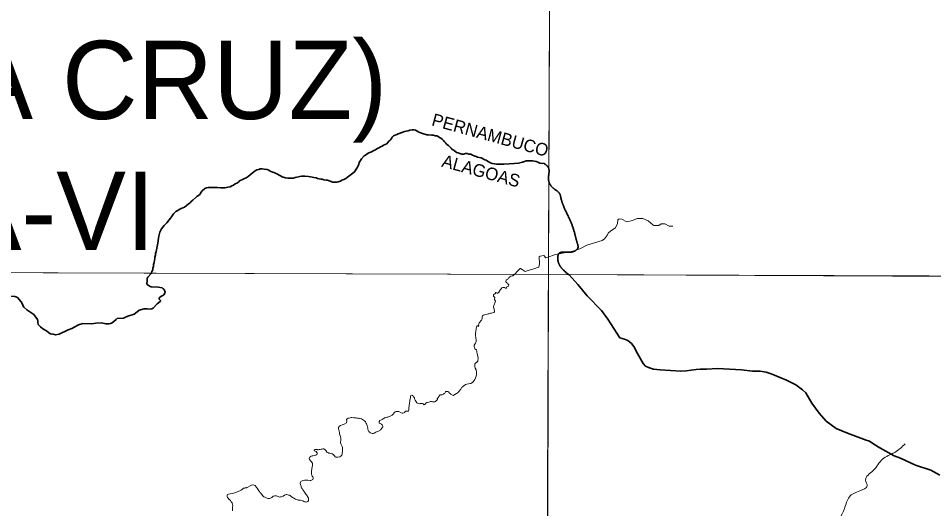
# Model space of a CAD drawing. Extents: x 553962 to 842807, y 8883888 to 9032388.
# Drawn here: x 593249 to 599104, y 8919494 to 8922629 of the extents above; entities that cross this region are included whole.
import ezdxf
from ezdxf.enums import TextEntityAlignment as Align

# ---------------------------------------------------------------- set-up
doc = ezdxf.new("R2010")
doc.units = 0
doc.header["$LTSCALE"] = 200
doc.linetypes.add('LONG_DASH_SHORT_DASH', pattern=[9.9, 6, -1.2, 1.5, -1.2])
doc.layers.add('6', color=7, linetype='Continuous', lineweight=13)

msp = doc.modelspace()

# ---------------------------------------------------------------- linework, layer by layer
at = {"layer": '6'}
for points in [[(585656.3, 8924738.8), (596655.5, 8924715.8), (596639.8, 8920989.8), (585645.8, 8921027.3)], [(607600.8, 8920952.4), (596639.8, 8920989.8), (596608.8, 8909934.4), (607569.8, 8909894.9)]]:
    msp.add_lwpolyline(points, close=True, dxfattribs=at)
for points in [[(596655.5, 8924715.8), (596593.3, 8909930.3), (596531.7, 8896026.7)], [(597434.3, 8921299.7), (597411.5, 8921299.7), (597383.8, 8921313.7), (597360.5, 8921314.5), (597345.6, 8921303.6), (597314.4, 8921304.1), (597306.5, 8921308), (597277.6, 8921334.7), (597243.3, 8921349.7), (597206.9, 8921347.9), (597176.8, 8921335.1), (597140.6, 8921326.9), (597109.4, 8921345.3), (597091.8, 8921347), (597084, 8921340.9), (597080.4, 8921317.9), (597067.7, 8921289.1), (597038.2, 8921270.1), (597022.5, 8921254), (597017.6, 8921243.4), (596998.4, 8921219.3), (596982.5, 8921209.2), (596886.2, 8921177.5), (596841.4, 8921155.3), (596796, 8921139.4), (596684.4, 8921117.9), (596636.5, 8921101.1), (596623.7, 8921097.9), (596609.9, 8921111.7), (596587.7, 8921108.9), (596581.2, 8921103.5)], [(596581.2, 8921103.5), (596583.4, 8921058), (596577.4, 8921038.4), (596576.5, 8921036.9), (596546.9, 8921026.8), (596509.1, 8921016.7), (596491.7, 8921010.3), (596490, 8921010.8), (596472.1, 8921022.3), (596460.7, 8921029.2), (596459.6, 8921029.6), (596457.7, 8921028), (596445.2, 8921015.4), (596419.5, 8920988.9)], [(574684.9, 8921064.7), (596639.8, 8920989.8), (607636.3, 8920937.2), (626625.7, 8920820.5)], [(596419.5, 8920988.9), (596416.1, 8920985.5), (596411.6, 8920983.1), (596407.8, 8920981.7), (596399.5, 8920980), (596392.7, 8920976.5), (596389.8, 8920974.2), (596389.4, 8920973.2), (596388.5, 8920972.8), (596388, 8920971.8), (596387, 8920970.8), (596385.5, 8920968), (596383.2, 8920964.5), (596380.2, 8920960.7), (596376.2, 8920958.1), (596372.5, 8920956.2), (596369.6, 8920953.6), (596368.4, 8920952), (596367.4, 8920948.3), (596368.1, 8920946.1), (596368.2, 8920944.4), (596370, 8920941.5), (596371.9, 8920939.1), (596374.2, 8920937.3), (596377.3, 8920934.5), (596381, 8920931.9), (596384.8, 8920927.5), (596384.8, 8920927.5), (596385.6, 8920924.6), (596383.9, 8920916.4), (596383.6, 8920915.6), (596379.7, 8920913.5), (596373.2, 8920911.8), (596371.3, 8920906.5), (596370.2, 8920904.4), (596367.6, 8920903.1), (596364.1, 8920903.5), (596358.3, 8920907.2), (596357.3, 8920907.5), (596352.8, 8920907.7), (596347.5, 8920907.1), (596342.6, 8920904.7), (596337.1, 8920900), (596333.1, 8920895.9), (596322.9, 8920878.2)], [(596322.9, 8920878.2), (596321.8, 8920875.5), (596320.5, 8920873.2), (596315.8, 8920871.4), (596312.6, 8920871.3), (596310.4, 8920872.7), (596308.4, 8920874.5), (596303, 8920874.9), (596298.1, 8920868.6), (596293.7, 8920866.1), (596288.5, 8920862.6), (596287.3, 8920858.1), (596287.3, 8920855.8), (596289.2, 8920853.1), (596295.7, 8920846.8), (596296.2, 8920845.8), (596296.8, 8920842.9), (596295, 8920832), (596300.2, 8920819.4), (596299.3, 8920813.8), (596292.4, 8920797.3), (596290.7, 8920791.7), (596289.4, 8920786.3), (596290.7, 8920775), (596292.3, 8920769.4), (596293.4, 8920763.9), (596295.3, 8920758.3), (596294.3, 8920752.9), (596293.5, 8920751), (596289.7, 8920748.2), (596275.6, 8920744), (596269.9, 8920743.1), (596264.5, 8920741.9), (596258.8, 8920739.7), (596253.2, 8920738.4), (596247.6, 8920736.7), (596236.5, 8920735.2), (596230.9, 8920733.7), (596225.4, 8920731.3), (596218.8, 8920726.5), (596218.2, 8920725.5), (596216.7, 8920722.2), (596215.8, 8920715.7), (596215.7, 8920710.1), (596215.3, 8920707.1), (596211.6, 8920699.2), (596197.7, 8920682), (596193.8, 8920675.4), (596193.1, 8920667.7), (596194.2, 8920664.1), (596192.8, 8920660.7), (596192.2, 8920658.1), (596192, 8920658), (596185.8, 8920663.5), (596183.3, 8920663.3), (596181.1, 8920659.8), (596179.3, 8920654.3), (596178.1, 8920648.7), (596176.8, 8920637.8), (596175.7, 8920632), (596175.2, 8920626.1), (596173.4, 8920615.3), (596172.7, 8920609.8), (596172.8, 8920603.6), (596174.4, 8920586.9), (596175.3, 8920581.1), (596177.2, 8920575.1), (596177.8, 8920569.5), (596177.6, 8920563.3), (596177.3, 8920560), (596173.2, 8920551.4), (596169.7, 8920546), (596164.5, 8920539), (596163.8, 8920534.7), (596164.4, 8920529.3), (596165.8, 8920523.5), (596169.8, 8920515.6), (596179, 8920508.3), (596179.7, 8920507.3), (596181.2, 8920501.9), (596182.2, 8920495.7), (596184.6, 8920484.3), (596186.5, 8920477.5), (596189.9, 8920455.4)], [(596189.9, 8920455.4), (596189.5, 8920454.3), (596187.2, 8920440.2), (596187.2, 8920439.4), (596188.3, 8920437.7), (596188.3, 8920437.1), (596185.5, 8920433.8), (596181.5, 8920430.2), (596172.4, 8920423), (596169.5, 8920418.8), (596168.2, 8920412.8), (596168.7, 8920407.7), (596169.5, 8920402.7), (596172, 8920392.7), (596176.5, 8920381.4), (596178, 8920376.9), (596179.2, 8920371.6), (596180.6, 8920361.1), (596180.6, 8920356.3), (596179.6, 8920351.4), (596176.7, 8920340.8), (596168, 8920320.1), (596162.5, 8920310), (596158.8, 8920305.4), (596153.7, 8920300.7), (596148.8, 8920297.3), (596144, 8920294.9), (596139.2, 8920293.3), (596128.6, 8920290.9), (596118.2, 8920289.7), (596108.2, 8920286.6), (596097.6, 8920278.6)], [(596097.6, 8920278.6), (596087, 8920270.7), (596086.2, 8920270.4), (596080.9, 8920262.8), (596078.5, 8920257.9), (596076, 8920254.4), (596072.4, 8920250.1), (596065.8, 8920243.2), (596064.1, 8920240.6), (596063, 8920236.2), (596030, 8920216.7), (596014.6, 8920225.9), (596013.7, 8920226.2), (596013.1, 8920226.8), (596012.8, 8920227.7), (596010.9, 8920229.4), (596007.9, 8920232.8), (596000.2, 8920239.7), (595996.7, 8920242.2), (595992.4, 8920243.5), (595988.7, 8920243.2), (595985.4, 8920242.5), (595983.7, 8920241.8), (595981.6, 8920239.6), (595976.4, 8920232.6), (595973.2, 8920229.4), (595969.3, 8920226.3), (595963.4, 8920223.6), (595959.7, 8920222.4), (595955.7, 8920221.9), (595952, 8920221.1), (595948.5, 8920221.1), (595947.7, 8920220.8), (595944.7, 8920218.6), (595940.5, 8920213.8), (595940.1, 8920212.7), (595939.1, 8920212), (595936.7, 8920206.9)], [(595936.7, 8920206.9), (595936.6, 8920206.9), (595929.1, 8920195.6), (595929.2, 8920192.4), (595927.8, 8920190.1), (595924, 8920185.5), (595919.5, 8920180.9), (595916.5, 8920178.5), (595912.4, 8920177.2), (595907.3, 8920176.2), (595897.2, 8920177), (595891.9, 8920177.8), (595886.4, 8920177.8), (595881.6, 8920177.2), (595866.2, 8920173.5), (595861.1, 8920171.8), (595856.2, 8920168.8), (595848.9, 8920158.8), (595845, 8920158), (595843.1, 8920159.2), (595839.4, 8920163), (595833.5, 8920165.6), (595828.2, 8920166.5), (595818.6, 8920165.9), (595813.1, 8920165), (595806.4, 8920165.6), (595802.8, 8920167.3), (595797.3, 8920170.8), (595790.6, 8920180), (595786.8, 8920186.4), (595784.7, 8920191.3), (595784, 8920196.7), (595782.1, 8920201.6), (595779.5, 8920206.9), (595776.4, 8920211.9), (595772.8, 8920216), (595770, 8920218), (595764.9, 8920219.3), (595762.9, 8920219.2), (595760.1, 8920216.5), (595757.9, 8920212.1), (595756.5, 8920201.4), (595753, 8920186.6), (595752.3, 8920180.9), (595752.1, 8920171), (595750.8, 8920165.7), (595749.5, 8920155.6), (595748.2, 8920150.3), (595746.6, 8920135.4), (595747, 8920125.1), (595746.8, 8920123), (595744.1, 8920119), (595741.7, 8920117.9), (595733.7, 8920117.9), (595729, 8920117.3), (595726.8, 8920116.5), (595726.1, 8920116), (595719.5, 8920108.7), (595714.6, 8920105.7), (595709.3, 8920104.6), (595704.2, 8920104.7), (595697.4, 8920106.1), (595682.2, 8920114.9), (595680.4, 8920115.5), (595675.5, 8920115.9), (595665.3, 8920114.4), (595660.3, 8920112.3), (595658.1, 8920111)], [(595658.1, 8920111), (595655.6, 8920108.5), (595651.9, 8920104.2), (595647.8, 8920100.6), (595639.3, 8920091), (595632.7, 8920087), (595623.2, 8920082.6), (595617.5, 8920080.8), (595612.7, 8920078.9), (595606.8, 8920078.2), (595597.1, 8920075.8), (595591.6, 8920073.9), (595586.7, 8920071), (595581.7, 8920067.6), (595577.1, 8920064.8), (595571.5, 8920062.6), (595561.7, 8920056.4), (595561.7, 8920056.4), (595556.2, 8920051.1)], [(595556.2, 8920051.1), (595556.8, 8920041.8), (595557.1, 8920040.8), (595558.3, 8920039.9), (595568.7, 8920036.2), (595571.6, 8920035), (595576.8, 8920030.7), (595578.9, 8920025.4), (595579.7, 8920020.2), (595579.8, 8920016.6), (595579.2, 8920014.4), (595568.5, 8919999.7), (595567.3, 8919998.5), (595548.1, 8919986.8), (595541.1, 8919985.3), (595535.4, 8919982.4), (595524.6, 8919976), (595518.6, 8919974.3), (595513.3, 8919975), (595502.3, 8919979.2), (595495.2, 8919983.1), (595491.5, 8919987.2), (595486.8, 8919994.6), (595485.2, 8920000.2), (595484.5, 8920006.3), (595481.8, 8920018), (595479.4, 8920024.2), (595478.1, 8920030.1), (595476.1, 8920035.8), (595474.8, 8920037.4), (595472.3, 8920042.5), (595468.9, 8920048.1), (595462.9, 8920056.2), (595457.2, 8920059.5), (595444.2, 8920067.7), (595436.6, 8920069.9), (595431.2, 8920071), (595425.4, 8920071.8), (595413.3, 8920072.9), (595407.1, 8920073.8), (595395.5, 8920074.6), (595383.1, 8920075.9), (595377.1, 8920075.5), (595365.3, 8920073.2), (595359.7, 8920071.7), (595353.5, 8920068.5), (595349.8, 8920066.3), (595348.4, 8920064.4), (595347.6, 8920062.5), (595348.1, 8920060.6), (595350.5, 8920055.3), (595350.7, 8920050.2), (595349.1, 8920044.4), (595347.4, 8920041.8), (595332.8, 8920034.6), (595319.8, 8920029.3), (595308.8, 8920025.2), (595303.6, 8920020.4), (595296.8, 8920012.5), (595296.3, 8920010.1), (595296.8, 8920002), (595298.6, 8919998.5), (595301.1, 8919990.6), (595302.4, 8919978.8), (595303.5, 8919972.9), (595306.1, 8919966.4), (595309.8, 8919954.2), (595311.2, 8919942.8), (595312.2, 8919936.4), (595312.2, 8919930.6), (595310.5, 8919919.3), (595310.5, 8919914.1), (595312, 8919907.4), (595321.5, 8919891.2), (595322.7, 8919885.4), (595322.1, 8919874.5), (595322.3, 8919868.3), (595321.6, 8919856.8), (595320.8, 8919850.8), (595321, 8919844.9), (595319.8, 8919839.6), (595317.8, 8919835.8), (595315.7, 8919833.1), (595311, 8919828.8), (595304.7, 8919824.7), (595293.7, 8919822.5), (595287.7, 8919822.5), (595281.7, 8919822.9), (595279.6, 8919823.3), (595276.1, 8919825.3), (595270.4, 8919830.6), (595265.5, 8919837.5), (595259.1, 8919843.4), (595253.4, 8919845.2), (595241.8, 8919847.7), (595235.8, 8919849.4), (595229.3, 8919851.8), (595224.2, 8919853.9), (595221.7, 8919855.6), (595215.5, 8919865.8), (595211.5, 8919869.9)], [(595211.5, 8919869.9), (595211.5, 8919869.9), (595203.4, 8919875.3), (595196.7, 8919875.5), (595191.1, 8919874.5), (595185.1, 8919873.9), (595179.1, 8919872.2), (595173.5, 8919871.2), (595167, 8919870.5), (595163.5, 8919870.5), (595160.9, 8919871.1), (595149.3, 8919873), (595145.9, 8919872.6), (595141.2, 8919869.2), (595140.4, 8919866.2), (595140.9, 8919864.8), (595142, 8919862.9), (595154.1, 8919858.3), (595158.4, 8919853), (595159.9, 8919850), (595160.5, 8919846.3), (595160.3, 8919843.4), (595158.2, 8919840.8), (595152.4, 8919836.5), (595141.6, 8919833.3), (595135.4, 8919832.3), (595129.5, 8919831.1), (595122.5, 8919828.4), (595116, 8919824.6), (595113.1, 8919821.6), (595112.2, 8919820.4), (595109.5, 8919814.4), (595109.6, 8919812.9), (595111.6, 8919808.8), (595130.3, 8919784.6), (595131.4, 8919769.3), (595127.8, 8919758.5), (595126.5, 8919753.3), (595126, 8919748), (595123.7, 8919733.2), (595123.5, 8919727.1), (595123.7, 8919722.3), (595124.3, 8919717.4), (595126.6, 8919707.1), (595129.1, 8919701.7), (595132.3, 8919696.5), (595134.2, 8919691.2), (595134.9, 8919686.4), (595133.1, 8919680.8), (595132.3, 8919679.5), (595128.7, 8919677), (595125.3, 8919675.6), (595120.4, 8919674.8), (595115, 8919674.6), (595100.3, 8919676.1), (595094.8, 8919676.1), (595089.5, 8919676.5), (595084.5, 8919676.3), (595079.2, 8919676.5), (595069.2, 8919674.8), (595059.4, 8919670.2), (595055.8, 8919667.6), (595053.5, 8919663.7), (595052, 8919657.7), (595052.1, 8919654.1), (595055.6, 8919642.4), (595057.9, 8919637.1), (595059.3, 8919631.8), (595061.3, 8919625.8), (595063.1, 8919624.4), (595064.1, 8919622.7), (595069.5, 8919614.9), (595072.4, 8919609.9), (595076.3, 8919605.2), (595080.2, 8919598.6), (595084.2, 8919593.5), (595088.7, 8919586.8), (595092.6, 8919582.8), (595096.9, 8919576.3), (595099.5, 8919571.6), (595104.2, 8919560.8), (595105.8, 8919556), (595106, 8919550.3), (595104.9, 8919544.2), (595104.4, 8919543.4), (595101.4, 8919540.4), (595096.4, 8919537.1), (595091.3, 8919536.3), (595085.6, 8919536.5), (595079.3, 8919538.1), (595076.2, 8919540.5), (595069.8, 8919543.9), (595053.4, 8919547.8), (595038.5, 8919547.9)], [(595038.5, 8919547.9), (595038.5, 8919547.9), (595023.6, 8919553.8), (595021, 8919554), (594997.1, 8919569.7), (594992.7, 8919574.4), (594988.3, 8919577.5), (594983.2, 8919579.3), (594977.9, 8919580.7), (594967.4, 8919584.3), (594967.4, 8919584.3), (594962.5, 8919584), (594957.2, 8919582.7), (594952.2, 8919580.4), (594942.3, 8919574.2), (594931.7, 8919569.5), (594926.3, 8919568.6), (594921, 8919568.3), (594916.2, 8919569.5), (594900.8, 8919574.8), (594896.1, 8919576.2), (594890.9, 8919576.6), (594889, 8919576.3), (594880.2, 8919572.8), (594875.3, 8919569.6), (594870.1, 8919565.6), (594866.2, 8919563.1), (594861.2, 8919560.8), (594855.5, 8919559.2), (594850.6, 8919559), (594845, 8919559.4), (594835.2, 8919562.7), (594830.2, 8919564.8), (594824.9, 8919567.4), (594820.3, 8919570.2), (594811.4, 8919577.8), (594807, 8919583.8), (594798.1, 8919593.9), (594794.3, 8919597.8), (594791.6, 8919603.4), (594788, 8919608), (594780.1, 8919619.3), (594777, 8919624.9), (594773.5, 8919629.2), (594769.1, 8919635.6), (594765.6, 8919640.1), (594763.3, 8919642.3), (594758.6, 8919644.9), (594751.6, 8919646.6), (594748.7, 8919646.7), (594741, 8919644.8), (594731.3, 8919640.1), (594716.2, 8919630.9), (594710.7, 8919628.3), (594708.7, 8919627.7), (594700.3, 8919627), (594695.4, 8919625.8), (594690.4, 8919623.9), (594685.2, 8919620.5), (594675.3, 8919612.9), (594666.2, 8919607.6), (594660.5, 8919605.2), (594645.4, 8919599.5), (594640.1, 8919598), (594635, 8919595.8)], [(594635, 8919595.8), (594624.9, 8919592.5), (594619.4, 8919591.1), (594604.2, 8919588.8), (594593.8, 8919586.4), (594587.8, 8919584), (594585.7, 8919579.6), (594584.3, 8919574.8), (594584.1, 8919571.4), (594587.7, 8919564.4), (594590.8, 8919560), (594596.2, 8919553.6), (594605.1, 8919547.1), (594605.3, 8919546), (594606.5, 8919545.2), (594610.9, 8919538.4), (594616.3, 8919531.4), (594619.9, 8919521.3), (594620.2, 8919515.6), (594618.5, 8919500.2), (594620, 8919480)]]:
    msp.add_lwpolyline(points, dxfattribs=at)
at = {"layer": '6', "linetype": 'LONG_DASH_SHORT_DASH', "lineweight": 35}
for points in [[(595503.7, 8921771.9), (595513.3, 8921776.4), (595523.8, 8921783.5), (595533.3, 8921787.6), (595542.8, 8921794.6), (595554.8, 8921799.7), (595565.9, 8921806.8), (595575.4, 8921810.3), (595584.9, 8921816.9), (595595.4, 8921821), (595607, 8921827), (595613.5, 8921834.6), (595619.5, 8921842.7), (595626.5, 8921849.7), (595635, 8921860.3), (595640.5, 8921868.3), (595647.9, 8921877.9), (595660, 8921882.5), (595669.5, 8921886.5), (595678, 8921891.1), (595709.1, 8921900.8), (595718.1, 8921904.3), (595730.2, 8921907.9), (595742.2, 8921908.9), (595753.8, 8921913), (595767.3, 8921916.1), (595779.9, 8921915.6), (595789.4, 8921912.7), (595799, 8921909.2), (595806.5, 8921903.2), (595816.6, 8921897.7), (595827.1, 8921893.8), (595861.3, 8921882.9), (595871.9, 8921882.9), (595892.5, 8921882), (595904, 8921881.1), (595916.1, 8921878.1), (595925.6, 8921877.1), (595934.7, 8921873.7), (595943.7, 8921867.2), (595952.3, 8921861.7), (595960.3, 8921855.2), (595968.4, 8921847.7), (595974, 8921838.7), (595983.5, 8921831.2), (595990.1, 8921821.7), (596000.2, 8921815.7), (596007.7, 8921809.2), (596016.8, 8921798.7), (596024.9, 8921790.7), (596035.4, 8921784.8), (596052.1, 8921771.8), (596061.6, 8921768.8), (596073.7, 8921763.3), (596085.2, 8921760.4), (596097.3, 8921760.4), (596110.3, 8921764.5), (596119.9, 8921763.6), (596131.4, 8921760.1), (596142.5, 8921759.1), (596153.6, 8921753.2), (596165.6, 8921749.7), (596176.7, 8921745.2), (596186.7, 8921741.8), (596208.8, 8921735.8), (596232, 8921724.4), (596241.6, 8921720.9), (596249.1, 8921714.9), (596268.7, 8921704.5), (596279.8, 8921701), (596294.3, 8921698.1), (596306.9, 8921697.1), (596320, 8921696.7), (596353.6, 8921696.8), (596389.2, 8921699), (596420.4, 8921700.1), (596448.5, 8921702.3), (596474.6, 8921709.4), (596486.1, 8921713.5), (596497.6, 8921717), (596508.2, 8921718.1), (596528.7, 8921718.2), (596538.8, 8921717.7), (596549.8, 8921716.3), (596560.4, 8921712.3), (596572.5, 8921708.8), (596585, 8921703.4), (596598.6, 8921701.4), (596611.6, 8921701.5)], [(594412.5, 8921504.4), (594417, 8921514), (594424.5, 8921525.1), (594441.5, 8921540.7), (594453.5, 8921543.8), (594464, 8921547.8), (594495.2, 8921548), (594509.2, 8921547.5), (594523.3, 8921547.6), (594543.9, 8921545.7), (594569, 8921545.8), (594580.6, 8921546.3), (594590.1, 8921549.9), (594603.7, 8921551.5), (594614.2, 8921558.1), (594625.2, 8921562.1), (594636.2, 8921569.7), (594646.8, 8921574.3), (594657.3, 8921581.8), (594664.3, 8921588.9), (594683.8, 8921599), (594696.4, 8921604.1), (594705.9, 8921609.2), (594718.4, 8921616.8), (594744.4, 8921639), (594765, 8921654.6), (594774, 8921659.2), (594786.5, 8921662.7), (594796.6, 8921666.8), (594808.1, 8921666.8), (594820.7, 8921664.4), (594841.3, 8921661.5), (594851.3, 8921657), (594860.9, 8921651), (594870.5, 8921647.1), (594883, 8921642.6), (594893.1, 8921638.6), (594925.8, 8921621.2), (594936.4, 8921614.7), (594958, 8921608.3), (594972.1, 8921605.8), (594986.1, 8921605.9), (594998.2, 8921606.4), (595010.2, 8921606.5), (595019.3, 8921610.1), (595029.8, 8921613.6), (595040.8, 8921614.7), (595049.9, 8921618.2), (595059.9, 8921618.8), (595070, 8921618.8), (595081.5, 8921618.4), (595106.1, 8921616.5), (595118.7, 8921616), (595128.2, 8921612.6), (595140.3, 8921610.1), (595153.9, 8921608.2), (595162.9, 8921604.7), (595173.5, 8921601.7), (595183, 8921600.8), (595193.1, 8921600.3), (595203.6, 8921596.8), (595217.2, 8921593.9), (595226.7, 8921592.9), (595259.9, 8921582), (595287, 8921582.1), (595309.1, 8921588.3), (595319.1, 8921594.3), (595331.2, 8921597.9), (595343.7, 8921605.5), (595354.2, 8921612.6), (595388.8, 8921638.3), (595402.3, 8921649.4), (595410.8, 8921664.5), (595419.2, 8921676.6), (595423.7, 8921686.2), (595427.2, 8921695.2), (595430.2, 8921707.8), (595437.2, 8921719.8), (595444.2, 8921729.4), (595460.7, 8921748.6), (595469.7, 8921754.1), (595481.2, 8921762.2), (595491.7, 8921767.8), (595503.7, 8921771.9)], [(594099.8, 8920996.9), (594100.5, 8921000.4), (594104, 8921009.5), (594109.4, 8921021.6), (594109.9, 8921032.1), (594113.9, 8921042.7), (594114.8, 8921055.2), (594118.3, 8921067.8), (594119.8, 8921079.9), (594121.7, 8921092.4), (594121.7, 8921102.5), (594125.7, 8921114.5), (594126.1, 8921125.6), (594130.1, 8921136.6), (594133.6, 8921148.2), (594134.5, 8921159.3), (594138, 8921170.8), (594138.5, 8921180.4), (594142.4, 8921191.4), (594146.8, 8921222.6), (594147.8, 8921236.1), (594153.7, 8921261.3), (594160.2, 8921273.3), (594164.2, 8921283.4), (594181.7, 8921304.6), (594199.2, 8921321.7), (594213.7, 8921339.4), (594222.2, 8921350.9), (594228.2, 8921360.5), (594241.7, 8921377.7), (594249.7, 8921386.2), (594257.7, 8921393.3), (594269.2, 8921400.9), (594278.7, 8921405.9), (594289.8, 8921413), (594300.8, 8921417.1), (594311.8, 8921422.1), (594322.3, 8921429.7), (594337.9, 8921443.3), (594348.4, 8921448.4), (594354.9, 8921457.5), (594365.9, 8921466.1), (594384.9, 8921482.7), (594392.4, 8921491.3), (594401.5, 8921496.3), (594412.5, 8921504.4)], [(594176.2, 8920899.4), (594168.7, 8920905.5), (594145.6, 8920910), (594098.9, 8920911.9), (594091.7, 8920913.9), (594073.9, 8920925.8), (594070.1, 8920934.3), (594074.3, 8920949.1), (594073.3, 8920964.4), (594077, 8920974.4), (594099.8, 8920996.9)], [(596772.7, 8920987.6), (596827.2, 8920927.7), (596887.6, 8920854.4), (596978.3, 8920759.7), (597020.1, 8920705.3), (597096.6, 8920585), (597125.2, 8920577.1), (597146.5, 8920568.5), (597170.2, 8920550.2), (597184.9, 8920530.7), (597208.4, 8920486.7), (597244.6, 8920421.2), (597260.6, 8920405.6), (597280.5, 8920395.7), (597310.8, 8920386.4), (597353.9, 8920380.3), (597487.5, 8920372), (597521, 8920374.3), (597585, 8920384.1), (597610.2, 8920386.4), (597650.2, 8920385.4), (597721.8, 8920389.3), (597874.1, 8920380.3), (597945, 8920371.9), (597993.4, 8920372.2), (598032.7, 8920365.4), (598064.9, 8920356.1), (598162, 8920314.6), (598221.7, 8920285.1), (598264.7, 8920254.4), (598285.8, 8920233.5), (598324.6, 8920168.7), (598370.5, 8920103.8), (598416.6, 8920052.4), (598480.7, 8920006.1), (598552.1, 8919975.8), (598671.1, 8919931.5), (598692.3, 8919924.3), (598721.8, 8919905.9), (598759.1, 8919882.4), (598851.5, 8919831.9), (598891.4, 8919816.1), (598987.2, 8919772.7), (599084.4, 8919739.6), (599142.2, 8919708.2)], [(593119.5, 8920888.7), (593131.8, 8920884.2), (593147.7, 8920872.4), (593160.1, 8920860.8), (593166.7, 8920857.9), (593192.6, 8920851.8), (593227.7, 8920849.4), (593243.1, 8920843.9), (593266.9, 8920816.1), (593275.7, 8920802), (593280.1, 8920789), (593284.9, 8920782.6), (593304.2, 8920765.5), (593322.5, 8920752.4)], [(594030.9, 8920764), (594054.9, 8920770.3), (594073.9, 8920770.6), (594092, 8920768.1), (594103, 8920771.6), (594111.8, 8920776.3), (594138.2, 8920802.2), (594156.9, 8920817.3), (594159.3, 8920821.2), (594159, 8920825), (594150, 8920833.8), (594150.8, 8920840.9), (594161, 8920850.4), (594174.3, 8920856.6), (594180.7, 8920861.6), (594187.3, 8920871.1), (594189.3, 8920877.9), (594182.3, 8920894.6), (594176.2, 8920899.4)], [(593322.5, 8920752.4), (593347.4, 8920734.5), (593372.7, 8920702.2), (593373.5, 8920692.7)], [(593845.9, 8920680.4), (593849, 8920681.9), (593862.8, 8920691.4), (593874.2, 8920704.1), (593881.4, 8920709.6), (593921.2, 8920712.4), (593929.8, 8920715), (593950, 8920724.9), (593989.6, 8920737.7), (593999.3, 8920743.2), (594022.2, 8920761.7), (594030.9, 8920764)], [(593373.5, 8920692.7), (593374.2, 8920684.6), (593377, 8920671.6), (593390.5, 8920655.4), (593406.8, 8920642.9), (593428.8, 8920631.4), (593444, 8920618.6), (593456, 8920611.2), (593471.5, 8920608.3)], [(593591.1, 8920645.9), (593634.1, 8920668.6), (593661.5, 8920676.8), (593719.8, 8920675.5), (593745.2, 8920679.2), (593781.7, 8920682), (593808.2, 8920676), (593827.3, 8920675.2), (593837.8, 8920676.5), (593845.9, 8920680.4)], [(593471.5, 8920608.3), (593486.6, 8920605.5), (593509.7, 8920608.3), (593567, 8920636.9), (593591.1, 8920645.9)]]:
    msp.add_lwpolyline(points, dxfattribs=at)
msp.add_spline([(596611.2, 8921701.9), (596639.9, 8921673.2), (596639.9, 8921601.6), (596665.6, 8921547.2), (596711.4, 8921507.1), (596720, 8921478.5), (596734.3, 8921432.6), (596788.7, 8921312.3), (596811.6, 8921237.9), (596823.1, 8921194.9), (596828.8, 8921163.4), (596788.7, 8921134.8), (596705.7, 8921123.3), (596700, 8921083.2), (596772.7, 8920987.6)], degree=3, dxfattribs=at)
at = {"layer": '6'}
msp.add_spline([(598300.5, 8917392.3), (598315.3, 8917441.1), (598255.3, 8917504.1), (598239.6, 8917592.4), (598271.1, 8917724.9), (598331, 8917860.5), (598362.6, 8917945.7), (598337.3, 8918008.8), (598271.1, 8918059.2), (598264.8, 8918122.3), (598283.7, 8918169.6), (598293.2, 8918216.9), (598258.5, 8918251.6), (598220.6, 8918330.5), (598230.1, 8918494.5), (598230.1, 8918586), (598223.8, 8918652.2), (598198.6, 8918705.8), (598223.8, 8918775.2), (598277.4, 8918895.6), (598337.3, 8919006), (598365.7, 8919135.4), (598368.9, 8919223.8), (598359.4, 8919260.4), (598397.3, 8919298.2), (598463.5, 8919374), (598532.9, 8919493.9), (598564.4, 8919569.6), (598630.7, 8919607.5), (598678, 8919639.1), (598668.5, 8919676.9), (598715.8, 8919736.9), (598775.8, 8919809.5), (598854.6, 8919853.7), (598920.8, 8919907.3)], degree=3, dxfattribs=at)

# ---------------------------------------------------------------- texts
for s, p in [('(POÇO DA CRUZ)', (590036.9, 8921984.9)), ('SC-24-X-A-VI', (590036.9, 8921147.9))]:
    msp.add_text(s, height=500, dxfattribs=at).set_placement(p)
for s, p in [('PERNAMBUCO', (596257.1, 8921844)), ('ALAGOAS', (596198.5, 8921614.1))]:
    msp.add_text(s, height=80, rotation=344.671, dxfattribs=at).set_placement(p, align=Align.CENTER)

doc.saveas('drawing.dxf')
